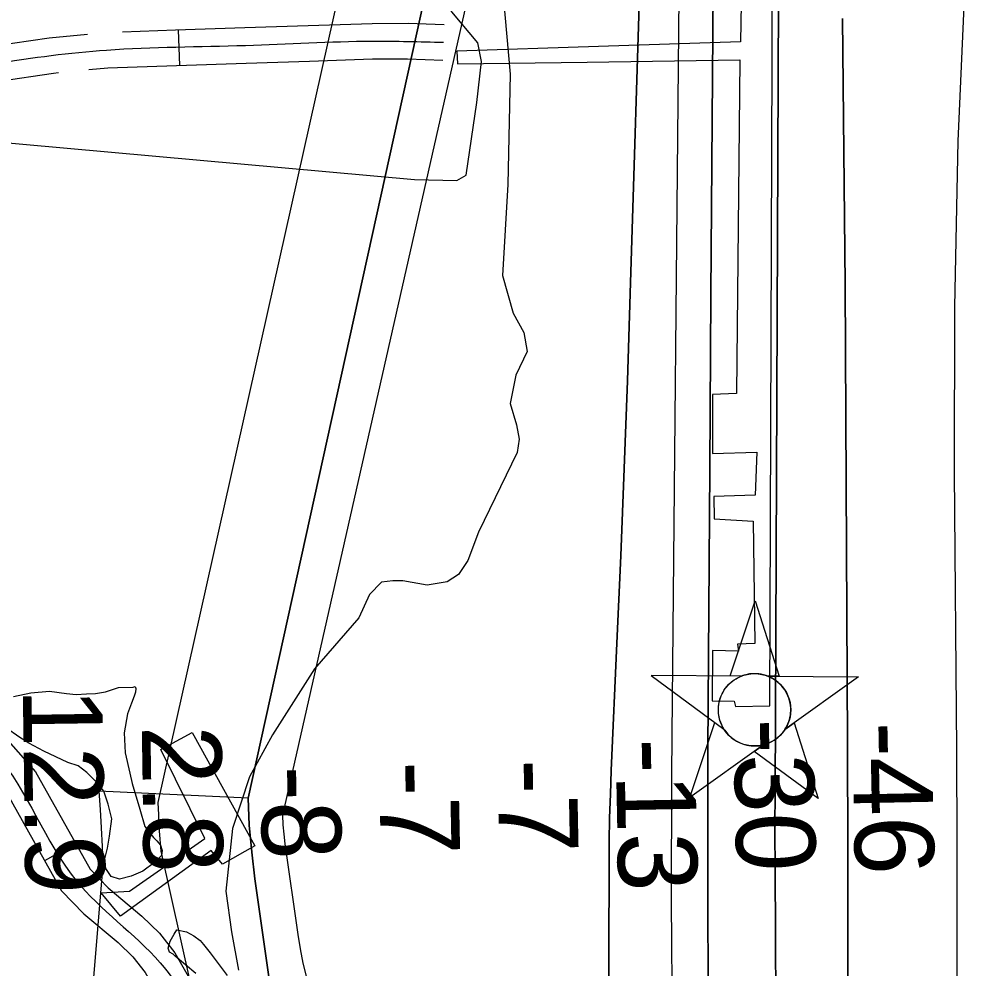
# Model space of a CAD drawing. Extents: x 3625074 to 3663148, y 511451 to 537151.
# Drawn here: x 3657474 to 3658273, y 524198 to 525000 of the extents above; entities that cross this region are included whole.
import ezdxf

# ---------------------------------------------------------------- set-up
doc = ezdxf.new("R2010")
doc.units = 0
for name, color, linetype in [('V-CHAN-DOCK', 7, 'Continuous'), ('V-CHAN-NAID', 7, 'Continuous'), ('V-LEVE-TOET', 7, 'Continuous'), ('V-RIVR-EDGE', 7, 'Continuous'), ('V-RIVR-RANG', 7, 'Continuous'), ('V-ROAD-CNTR', 7, 'Continuous'), ('V-SITE-VEGE', 7, 'Continuous'), ('V-TOPO-DPTH', 7, 'Continuous'), ('V-TOPO-MAJR', 7, 'Continuous'), ('V-TOPO-MINR', 7, 'Continuous'), ('V-TOPO-WATR', 7, 'Continuous')]:
    doc.layers.add(name, color=color, linetype=linetype)

msp = doc.modelspace()

# ---------------------------------------------------------------- linework, layer by layer
at = {"layer": 'V-CHAN-DOCK'}
for points in [[(3657953.55, 524963.23), (3658082.35, 524965.03), (3658079.55, 524683.42), (3658059.38, 524682.58), (3658059.29, 524632.8), (3658096.84, 524633.72), (3658095.41, 524597.39), (3658060.62, 524596.42), (3658060.68, 524577.45), (3658093.84, 524575.68), (3658095.17, 524472.13), (3658080.54, 524471.6), (3658081.23, 524465.66), (3658059.51, 524466.44), (3658059.15, 524423.77), (3658077.72, 524423.44), (3658078.83, 524419.07), (3658107.68, 524419.75), (3658109.82, 524965.41), (3658112.62, 526006.47)], [(3657958.42, 525125.19), (3658084.86, 525127.12), (3658084.97, 525086.36), (3658061.67, 525086.85), (3658060.94, 525045.03), (3658084.23, 525044.49), (3658083.09, 524980.27), (3657963.16, 524976.38)], [(3657963.16, 524976.38), (3657843.67, 524972.51), (3657844.08, 524961.71), (3657953.55, 524963.23)], [(3657543.49, 524261.7), (3657567.22, 524263.26), (3657630.83, 524307.57), (3657593.83, 524382.9), (3657620.16, 524397.06), (3657672.99, 524301.3), (3657645.86, 524285.97), (3657636.18, 524297.6), (3657559.74, 524242.05), (3657543.49, 524261.7)]]:
    msp.add_lwpolyline(points, dxfattribs=at)
at = {"layer": 'V-CHAN-NAID'}
for points in [[(3658084, 524444.79), (3658074.41, 524444.86), (3658095.54, 524508.35), (3658115.76, 524444.57), (3658106.18, 524444.64), (3658104.6, 524445.21), (3658102.5, 524445.83), (3658100.46, 524446.29), (3658098.43, 524446.59), (3658097.26, 524446.71), (3658095.73, 524446.79), (3658094, 524446.79), (3658092.64, 524446.72), (3658090.73, 524446.52), (3658089.36, 524446.3), (3658087.58, 524445.91), (3658086.05, 524445.49), (3658085.02, 524445.16)], [(3658084, 524444.79), (3658007.51, 524445.34), (3658069.07, 524399.94), (3658067.96, 524401.85), (3658067.15, 524403.47), (3658066.33, 524405.44), (3658065.63, 524407.5), (3658065.27, 524408.82), (3658064.9, 524410.45), (3658064.66, 524411.89), (3658064.47, 524413.49), (3658064.36, 524415.22), (3658064.35, 524416.81), (3658064.46, 524418.88), (3658064.64, 524420.5), (3658065.03, 524422.7), (3658065.51, 524424.62), (3658066.12, 524426.51), (3658066.77, 524428.19), (3658067.5, 524429.78), (3658068.31, 524431.31), (3658069.37, 524433.05), (3658070.41, 524434.52), (3658071.41, 524435.79), (3658072.41, 524436.93), (3658073.72, 524438.27), (3658074.77, 524439.24), (3658076.48, 524440.63), (3658077.7, 524441.5), (3658079.38, 524442.57), (3658081.11, 524443.52), (3658082.56, 524444.2)], [(3658106.18, 524444.64), (3658182.67, 524444.09), (3658120.46, 524399.57), (3658121.38, 524401.06), (3658122.35, 524402.91), (3658123.07, 524404.49), (3658123.81, 524406.45), (3658124.35, 524408.23), (3658124.75, 524409.87), (3658125.11, 524411.88), (3658125.3, 524413.45), (3658125.42, 524415.66), (3658125.39, 524417.72), (3658125.2, 524419.94), (3658124.94, 524421.7), (3658124.45, 524423.93), (3658123.81, 524426.07), (3658123.06, 524428.06), (3658122.41, 524429.5), (3658121.4, 524431.41), (3658120.34, 524433.14), (3658119.13, 524434.84), (3658117.87, 524436.38), (3658116.59, 524437.74), (3658114.96, 524439.28), (3658113.22, 524440.69), (3658111.54, 524441.86), (3658109.65, 524443), (3658108.18, 524443.76)], [(3658102.43, 524386.67), (3658040.23, 524342.14), (3658061.36, 524405.63), (3658069.07, 524399.94), (3658069.71, 524398.97), (3658071.09, 524397.11), (3658072.31, 524395.7), (3658073.77, 524394.2), (3658075.16, 524392.94), (3658076.61, 524391.79), (3658078.02, 524390.8), (3658079.7, 524389.77), (3658081.41, 524388.85), (3658083.2, 524388.04), (3658084.65, 524387.49), (3658086.27, 524386.96), (3658088.5, 524386.39), (3658090.03, 524386.11), (3658092.06, 524385.85), (3658093.59, 524385.75), (3658095.46, 524385.72), (3658097.14, 524385.8), (3658098.85, 524385.98), (3658100.76, 524386.29)], [(3658120.46, 524399.57), (3658128.26, 524405.15), (3658148.48, 524341.38), (3658094.64, 524381.09), (3658102.43, 524386.67), (3658104.1, 524387.14), (3658105.71, 524387.7), (3658107.87, 524388.62), (3658109.6, 524389.5), (3658111.47, 524390.61), (3658113.21, 524391.83), (3658114.76, 524393.07), (3658116.05, 524394.24), (3658117.43, 524395.66), (3658118.64, 524397.06), (3658119.76, 524398.53)]]:
    msp.add_lwpolyline(points, close=True, dxfattribs=at)
msp.add_circle((3658094.89, 524416.26), 30.54, dxfattribs=at)
at = {"layer": 'V-LEVE-TOET'}
msp.add_lwpolyline([(3657290.04, 524910.06), (3657297.92, 524912.16), (3657330.31, 524907.11), (3657807.81, 524863.95), (3657843.64, 524863.32), (3657851.55, 524867.66), (3657860.48, 524929.1), (3657864.45, 524963.76), (3657861.37, 524979.49), (3657839.43, 525005.64), (3657819.59, 525023.91), (3657797.32, 525031.02), (3657765.99, 525032.7), (3657511.4, 525013.68), (3657332.99, 524995.55), (3657311.76, 524998.16), (3657289.33, 525003.95)], dxfattribs=at)
at = {"layer": 'V-RIVR-EDGE'}
msp.add_lwpolyline([(3657882.77, 525019.58), (3657888.61, 524952.93), (3657886.58, 524859.88), (3657882.19, 524783.05), (3657891.12, 524751.21), (3657900.08, 524734.98), (3657903.04, 524718.76), (3657893.39, 524698.98), (3657888.53, 524674.97), (3657893.88, 524656.95), (3657896.26, 524644.94), (3657894.43, 524633.54), (3657861.84, 524566.38), (3657852.78, 524542.39), (3657844.95, 524530.4), (3657835.33, 524524.42), (3657818.51, 524521.46), (3657798.11, 524525.12), (3657789.7, 524525.14), (3657780.09, 524523.96), (3657769.86, 524513.78), (3657760.81, 524493.99), (3657723.48, 524450.86), (3657687.93, 524395.12), (3657668.63, 524359.75), (3657654.11, 524315.96), (3657648.58, 524263.14), (3657653.3, 524228.91), (3657659.22, 524196.48)], dxfattribs=at)
at = {"layer": 'V-ROAD-CNTR'}
for p, q in [((3657608.43, 524990.43), (3657609.44, 524960.44)), ((3657521.81, 524303.42), (3657495.62, 524288.78))]:
    msp.add_line(p, q, dxfattribs=at)
for points in [[(3657561.43, 524988.85), (3657606.07, 524990.35), (3657664.7, 524992.32), (3657718.23, 524994.12), (3657772.01, 524995.93), (3657802.58, 524995.96), (3657832.91, 524994.91)], [(3657266.73, 524955.45), (3657305.62, 524959.19), (3657343.52, 524962.47), (3657398.06, 524969.67), (3657452.83, 524976.85), (3657499.5, 524983.68), (3657531.97, 524986.88)], [(3657533.04, 524956.84), (3657548.92, 524958.41), (3657607.06, 524960.36), (3657665.69, 524962.33), (3657719.24, 524964.13), (3657772.54, 524965.93), (3657802.08, 524965.96), (3657831.86, 524964.92)], [(3657268.39, 524925.47), (3657308.34, 524929.32), (3657346.78, 524932.64), (3657401.97, 524939.93), (3657456.96, 524947.13), (3657503.15, 524953.9), (3657507.41, 524954.32)], [(3657413.31, 524425.1), (3657464.92, 524389.94), (3657487.96, 524363.97), (3657534, 524281.61), (3657549.26, 524266.02), (3657577.82, 524241.98), (3657592.51, 524227.8), (3657605.62, 524211.12), (3657628.42, 524170.97), (3657653.06, 524108.76), (3657668.52, 524043.7), (3657672.98, 523988.49), (3657674.69, 523962.18), (3657678.87, 523937), (3657688.92, 523896.63), (3657699.6, 523855.85), (3657709.38, 523819.74), (3657719.36, 523783.62)], [(3657415.52, 524387.29), (3657444.95, 524367.25), (3657463.36, 524346.5), (3657509.77, 524263.48), (3657528.83, 524244), (3657557.72, 524219.68), (3657570.2, 524207.65), (3657580.64, 524194.35), (3657601.3, 524157.97), (3657624.37, 524099.72), (3657638.81, 524039), (3657643.05, 523986.31), (3657644.85, 523958.74), (3657649.46, 523930.91), (3657659.85, 523889.2), (3657670.61, 523848.12), (3657680.45, 523811.82), (3657690.44, 523775.63)]]:
    msp.add_lwpolyline(points, dxfattribs=at)
for points in [[(3657133.77, 524792.19), (3657168.73, 524809.62), (3657191.36, 524833.26), (3657216.44, 524882.32), (3657243.44, 524923.47), (3657268.77, 524940.58), (3657345.15, 524947.55), (3657454.9, 524961.99), (3657547.93, 524973.38), (3657665.2, 524977.33), (3657772.27, 524980.93), (3657832.39, 524979.91)], [(3657132.96, 524652.17), (3657169.41, 524650.09), (3657188.59, 524636.95), (3657203.25, 524602.45), (3657224.32, 524541.43), (3657266.99, 524485.26), (3657349.96, 524443.68), (3657454.94, 524378.59), (3657521.89, 524272.54), (3657593.13, 524202.73), (3657653.67, 524041.35), (3657664.17, 523933.96), (3657685.11, 523851.98), (3657704.9, 523779.62)]]:
    msp.add_spline(points, degree=3, dxfattribs=at)
at = {"layer": 'V-SITE-VEGE'}
for points in [[(3657469.43, 524427.56), (3657484.05, 524430.54), (3657499.71, 524431.88), (3657514.23, 524430), (3657522.31, 524429.32), (3657530.95, 524429.71), (3657538.5, 524430.11), (3657547.16, 524431.58), (3657558.01, 524435.16), (3657570.42, 524435.48), (3657572.04, 524435.99), (3657572.55, 524434.36), (3657572.5, 524431.13), (3657571.36, 524427.91), (3657569.1, 524422.02), (3657565.71, 524412.92), (3657562.72, 524396.79), (3657563.51, 524380.06), (3657567.51, 524362.73), (3657569.52, 524354.06), (3657576.15, 524332.38), (3657580.2, 524317.74), (3657587.59, 524308.44), (3657590.23, 524305.7), (3657593.4, 524301.87), (3657594.95, 524297.53), (3657594.33, 524293.22), (3657588.29, 524287.4), (3657578.46, 524280.02), (3657568.68, 524275.88), (3657558.93, 524273.36), (3657551.95, 524275.64), (3657547.22, 524282.2), (3657546.26, 524289.22), (3657548.6, 524299.43), (3657550.4, 524309.64), (3657552.27, 524324.17), (3657549.26, 524336.63), (3657545.67, 524347.47), (3657539.34, 524355.14), (3657531.39, 524363.37), (3657523.94, 524368.89), (3657515.36, 524371.74), (3657495.04, 524381.27), (3657482.21, 524387.97), (3657474.75, 524392.95), (3657462.5, 524401.26)], [(3657623.31, 524193.49), (3657605.77, 524208.36), (3657604.18, 524210), (3657600.98, 524211.68), (3657599.96, 524214.93), (3657601.68, 524220.83), (3657605.02, 524226.7), (3657607.24, 524230.44), (3657615.3, 524228.68), (3657621.71, 524225.33), (3657627.04, 524221.46), (3657629.68, 524218.18), (3657635.48, 524211.07), (3657649.7, 524191.94)]]:
    msp.add_lwpolyline(points, dxfattribs=at)
at = {"layer": 'V-TOPO-DPTH'}
for points in [[(3657882.2, 522609.84), (3657880.3, 522735.94), (3657876.25, 522862.03), (3657865.69, 523096.86), (3657864.4, 523120.53), (3657862.8, 523144.18), (3657860.75, 523167.79), (3657858.4, 523191.38), (3657756.33, 523820.82), (3657745.63, 523863.12), (3657734.92, 523905.43), (3657724.89, 523947.86), (3657708.03, 524033.36), (3657701.2, 524076.43), (3657673.18, 524273.48), (3657670.47, 524296.11), (3657668.44, 524318.79), (3657667.42, 524341.54), (3657928.43, 525527.2)], [(3658116.36, 525285.82), (3658112.22, 524345.97), (3658112.21, 524343.09), (3658112.2, 524340.21), (3658112.18, 524337.33), (3658112.16, 524334.45), (3658112.13, 524329.89), (3658112.13, 524329.29), (3658112.12, 524326.31), (3658112.12, 524326.2), (3658112.12, 524326.09), (3658112.41, 524268.68), (3658112.55, 524239.87), (3658112.7, 524211.05), (3658112.84, 524182.24)], [(3658112.84, 524182.24), (3658112.7, 524211.05), (3658112.55, 524239.87), (3658112.41, 524268.68), (3658112.12, 524326.09), (3658112.12, 524326.2), (3658112.12, 524326.31), (3658112.13, 524329.29), (3658112.13, 524329.89), (3658112.16, 524334.45), (3658112.18, 524337.33), (3658112.2, 524340.21), (3658112.21, 524343.09), (3658112.22, 524345.97), (3658116.36, 525285.82)], [(3657971.46, 524070.79), (3657972.04, 524284.77), (3657972.22, 524304.86), (3657972.57, 524324.96), (3657973.18, 524345.05), (3657973.95, 524365.13), (3657978.77, 524472.54), (3657981.93, 524546.33), (3657984.89, 524620.13), (3657987.53, 524693.94), (3657989.98, 524767.75), (3657999.24, 525065.83)], [(3657999.24, 525065.83), (3657989.98, 524767.75), (3657987.53, 524693.94), (3657984.89, 524620.13), (3657981.93, 524546.33), (3657978.77, 524472.54), (3657973.95, 524365.13), (3657973.18, 524345.05), (3657972.57, 524324.96), (3657972.22, 524304.86), (3657972.04, 524284.77), (3657971.46, 524070.79)], [(3658060.19, 525061.55), (3658059.03, 524914.31), (3658057.99, 524767.07), (3658057.03, 524619.82), (3658055.59, 524382.44), (3658055.45, 524353.89), (3658055.38, 524325.33), (3658055.38, 524296.78), (3658055.44, 524268.22), (3658056.15, 524072.31), (3658056.89, 523945.8), (3658058.02, 523819.3), (3658059.73, 523692.8), (3658061.82, 523566.31), (3658068.77, 523197.6), (3658069.22, 523174.41), (3658069.71, 523151.21), (3658070.23, 523128.02), (3658070.78, 523104.83), (3658083.57, 522585.08)], [(3658083.57, 522585.08), (3658070.78, 523104.83), (3658070.23, 523128.02), (3658069.71, 523151.21), (3658069.22, 523174.41), (3658068.77, 523197.6), (3658061.82, 523566.31), (3658059.73, 523692.8), (3658058.02, 523819.3), (3658056.89, 523945.8), (3658056.15, 524072.31), (3658055.44, 524268.22), (3658055.38, 524296.78), (3658055.38, 524325.33), (3658055.45, 524353.89), (3658055.59, 524382.44), (3658057.03, 524619.82), (3658057.99, 524767.07), (3658059.03, 524914.31), (3658060.19, 525061.55)], [(3658169.11, 524999.95), (3658170.27, 524887.86), (3658171.26, 524775.76), (3658172.02, 524663.66), (3658172.63, 524551.56), (3658173.33, 524388.63), (3658173.44, 524358), (3658173.51, 524327.36), (3658173.53, 524296.73), (3658173.51, 524266.09), (3658172.98, 523891.59)], [(3658172.98, 523891.59), (3658173.51, 524266.09), (3658173.53, 524296.73), (3658173.51, 524327.36), (3658173.44, 524358), (3658173.33, 524388.63), (3658172.63, 524551.56), (3658172.02, 524663.66), (3658171.26, 524775.76), (3658170.27, 524887.86), (3658169.11, 524999.95)], [(3657667.42, 524341.54), (3657541.36, 524347.71), (3657542.43, 524332.13), (3657543.38, 524316.55), (3657544.17, 524300.96), (3657544.86, 524285.37), (3657480.49, 523507.94)], [(3657882.2, 522609.84), (3657880.3, 522735.94), (3657876.25, 522862.03), (3657865.69, 523096.86), (3657864.4, 523120.53), (3657862.8, 523144.18), (3657860.75, 523167.79), (3657858.4, 523191.38), (3657756.33, 523820.82), (3657745.63, 523863.12), (3657734.92, 523905.43), (3657724.89, 523947.86), (3657708.03, 524033.36), (3657701.2, 524076.43), (3657673.18, 524273.48), (3657670.47, 524296.11), (3657668.44, 524318.79), (3657667.42, 524341.54)]]:
    msp.add_lwpolyline(points, dxfattribs=at)
at = {"layer": 'V-TOPO-MAJR'}
msp.add_lwpolyline([(3658272.53, 525036.01), (3658266.49, 524896.36), (3658263.78, 524756.6), (3658263.29, 524616.78), (3658265.26, 524382.34), (3658265.45, 524355.64), (3658265.61, 524328.94), (3658265.69, 524302.24), (3658265.74, 524275.54), (3658265.87, 524004.33)], dxfattribs=at)
at = {"layer": 'V-TOPO-MINR'}
for points in [[(3657857.32, 525529.1), (3657591.23, 524337.93), (3657591.64, 524327.67), (3657592.18, 524317.42), (3657592.9, 524307.18), (3657593.75, 524296.94), (3657693.98, 523847.62)], [(3657967.26, 525524.58), (3657696.36, 524327.33), (3657696.73, 524319.22), (3657697.45, 524311.14), (3657698.42, 524303.07), (3657709.3, 524226.52), (3657711.32, 524214.33), (3657713.69, 524202.21), (3657716.59, 524190.22), (3657719.86, 524178.3), (3657723.44, 524166.46), (3657727.08, 524154.63), (3657730.8, 524142.83), (3657734.59, 524131.05), (3657886.4, 523224.78), (3657890.41, 523185.53), (3657894.06, 523146.24), (3657897.15, 523106.91), (3657899.88, 523067.55), (3657960.65, 522087.83)], [(3658116.36, 525285.82), (3658112.22, 524345.97), (3658112.21, 524343.09), (3658112.2, 524340.21), (3658112.18, 524337.33), (3658112.16, 524334.45), (3658112.13, 524329.89), (3658112.13, 524329.29), (3658112.12, 524326.31), (3658112.12, 524326.2), (3658112.12, 524326.09), (3658112.41, 524268.68), (3658112.55, 524239.87), (3658112.7, 524211.05), (3658112.84, 524182.24)], [(3657999.24, 525065.83), (3657989.98, 524767.75), (3657987.53, 524693.94), (3657984.89, 524620.13), (3657981.93, 524546.33), (3657978.77, 524472.54), (3657973.95, 524365.13), (3657973.18, 524345.05), (3657972.57, 524324.96), (3657972.22, 524304.86), (3657972.04, 524284.77), (3657971.46, 524070.79)], [(3658060.19, 525061.55), (3658059.03, 524914.31), (3658057.99, 524767.07), (3658057.03, 524619.82), (3658055.59, 524382.44), (3658055.45, 524353.89), (3658055.38, 524325.33), (3658055.38, 524296.78), (3658055.44, 524268.22), (3658056.15, 524072.31), (3658056.89, 523945.8), (3658058.02, 523819.3), (3658059.73, 523692.8), (3658061.82, 523566.31), (3658068.77, 523197.6), (3658069.22, 523174.41), (3658069.71, 523151.21), (3658070.23, 523128.02), (3658070.78, 523104.83), (3658083.57, 522585.08)], [(3658031.05, 525019.13), (3658025.11, 524395.26), (3658024.83, 524360.03), (3658024.65, 524324.81), (3658024.59, 524289.58), (3658024.62, 524254.35), (3658024.8, 524219.12), (3658025.11, 524183.89), (3658025.6, 524148.67), (3658026.21, 524113.45), (3658044.13, 523220.75), (3658044.89, 523185.5), (3658045.73, 523150.26), (3658046.68, 523115.02), (3658047.7, 523079.77), (3658076.4, 522142.41)], [(3658169.11, 524999.95), (3658170.27, 524887.86), (3658171.26, 524775.76), (3658172.02, 524663.66), (3658172.63, 524551.56), (3658173.33, 524388.63), (3658173.44, 524358), (3658173.51, 524327.36), (3658173.53, 524296.73), (3658173.51, 524266.09), (3658172.98, 523891.59)], [(3657541.36, 524347.71), (3657542.43, 524332.13), (3657543.38, 524316.55), (3657544.17, 524300.96), (3657544.86, 524285.37), (3657480.49, 523507.94)]]:
    msp.add_lwpolyline(points, dxfattribs=at)
at = {"layer": 'V-TOPO-WATR'}
msp.add_lwpolyline([(3657928.43, 525527.2), (3657667.42, 524341.54), (3657668.44, 524318.79), (3657670.47, 524296.11), (3657673.18, 524273.48), (3657701.2, 524076.43), (3657708.03, 524033.36), (3657724.89, 523947.86), (3657734.92, 523905.43), (3657745.63, 523863.12), (3657756.33, 523820.82), (3657858.4, 523191.38), (3657860.75, 523167.79), (3657862.8, 523144.18), (3657864.4, 523120.53), (3657865.69, 523096.86), (3657876.25, 522862.03), (3657880.3, 522735.94), (3657882.2, 522609.84)], dxfattribs=at)

# ---------------------------------------------------------------- texts
at = {"layer": 'V-RIVR-RANG'}
for s, rotation, p in [('12.9', 270.83833, (3657477.19, 524434.49)), ('2.8', 270.83833, (3657577.66, 524402.71)), ('-30', 271.12344, (3658077.22, 524408.47)), ('-46', 271.12344, (3658177.29, 524405.7)), ('-13', 271.12344, (3657977.53, 524391.72)), ('-8', 270.83833, (3657678.17, 524368.82)), ('-7', 271.12344, (3657777.87, 524372.47)), ('-7', 271.12344, (3657877.85, 524374.18))]:
    msp.add_text(s, height=67, rotation=rotation, dxfattribs=at).set_placement(p)

doc.saveas('drawing.dxf')
